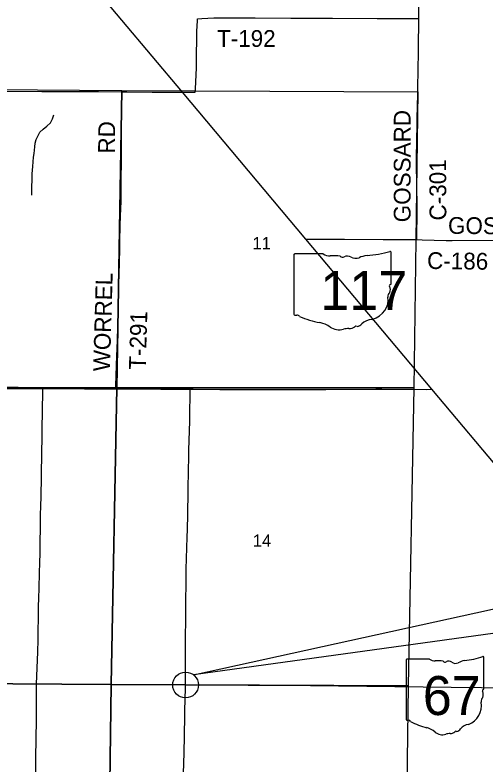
# Model space of a CAD drawing. Extents: x -209 to 4852, y 0 to 905.
# Drawn here: x -145.9 to -114.1, y 337.6 to 388.2 of the extents above; entities that cross this region are included whole.
import ezdxf

# ---------------------------------------------------------------- set-up
doc = ezdxf.new("R2010")
doc.units = 0
for name, color, linetype in [('GM_P_County_Alignment', 7, 'Continuous'), ('GM_X_County_Road', 7, 'Continuous'), ('GM_X_County_Road_Text', 7, 'Continuous'), ('GM_X_County_ROW', 7, 'Continuous'), ('GM_X_County_Subdivision_Text', 7, 'Continuous'), ('GM_X_Minor_River', 7, 'Continuous'), ('GM_X_Township_Road', 7, 'Continuous'), ('GM_X_Township_Road_Text', 7, 'Continuous'), ('GM_X_Township_ROW', 7, 'Continuous'), ('GM_X_Township_Subdivision', 7, 'Continuous'), ('SH_Text', 7, 'Continuous')]:
    doc.layers.add(name, color=color, linetype=linetype)

msp = doc.modelspace()

# ---------------------------------------------------------------- linework, layer by layer
at = {"layer": 'GM_X_County_Road'}
msp.add_lwpolyline([(-144.743, 376.058), (-144.748, 376.423), (-144.727, 377.288), (-144.715, 377.493), (-144.693, 377.758), (-144.672, 378.008), (-144.649, 378.319), (-144.619, 378.622), (-144.59, 378.887), (-144.569, 379.099), (-144.533, 379.334), (-144.505, 379.576), (-144.445, 379.833), (-144.341, 380.058), (-144.205, 380.321), (-143.972, 380.528), (-143.716, 380.734), (-143.483, 380.956), (-143.339, 381.219), (-143.249, 381.482)], dxfattribs=at)
at = {"layer": 'GM_X_County_Road_Text'}
for points in [[(-118.685, 373.048), (-118.683, 373.233), (-118.665, 374.896), (-118.663, 375.042), (-118.666, 375.266), (-118.696, 378.223), (-118.698, 378.408), (-118.695, 378.613), (-118.663, 380.859), (-118.662, 380.957), (-118.655, 381.267), (-118.618, 382.9), (-118.617, 382.953), (-118.612, 383.309), (-118.574, 385.759), (-118.573, 385.805), (-118.568, 386.167), (-118.546, 387.801), (-118.544, 388.005), (-118.54, 388.202), (-118.493, 390.762)], [(-147.143, 383.095), (-144.074, 383.069), (-143.969, 383.069), (-143.69, 383.069), (-140.621, 383.078), (-140.579, 383.078), (-140.238, 383.073), (-138.656, 383.05), (-138.32, 383.045), (-136.594, 383.028), (-136.522, 383.027), (-136.21, 383.024), (-135.251, 383.015), (-134.569, 383.016)], [(-126.219, 373.083), (-125.813, 373.083), (-123.979, 373.084), (-123.585, 373.08), (-120.952, 373.056), (-120.868, 373.055), (-120.547, 373.054), (-118.685, 373.048), (-118.32, 373.037), (-116.7, 372.993), (-116.533, 372.988), (-116.295, 372.989), (-113.257, 373.005)], [(-148.117, 362.985), (-144.942, 362.98), (-144.891, 362.98), (-144.545, 362.983), (-144.001, 362.989), (-143.751, 362.987), (-141.17, 362.968), (-141.133, 362.967), (-140.774, 362.965), (-139.186, 362.955), (-139.064, 362.956), (-138.789, 362.952), (-136.01, 362.933), (-135.961, 362.932), (-135.613, 362.931), (-134.224, 362.926), (-134.022, 362.926), (-133.822, 362.923), (-132.026, 362.905), (-131.961, 362.904), (-131.627, 362.905), (-128.834, 362.913), (-128.735, 362.913), (-125.069, 362.915), (-124.843, 362.915), (-121.451, 362.925), (-121.441, 362.924), (-121.052, 362.923), (-118.059, 362.919), (-117.679, 362.923)]]:
    msp.add_lwpolyline(points, dxfattribs=at)
at = {"layer": 'GM_X_County_ROW'}
for points in [[(-134.569, 383.016), (-134.052, 383.02), (-133.851, 383.021), (-133.684, 383.022), (-133.673, 383.258), (-133.604, 384.665), (-133.602, 384.722), (-133.598, 385.067), (-133.573, 387.079), (-133.573, 387.157), (-133.555, 387.481), (-133.533, 387.883), (-133.528, 387.992), (-133.235, 388.01), (-132.432, 388.061), (-132.429, 388.061), (-129.981, 388.062), (-129.614, 388.058), (-127.199, 388.034), (-127.116, 388.033), (-126.797, 388.032), (-124.784, 388.027), (-124.698, 388.027), (-124.382, 388.025), (-121.363, 388.007), (-121.189, 388.006), (-120.961, 388.005), (-118.747, 388.005), (-118.544, 388.005)], [(-139.064, 362.956), (-139.055, 363.174), (-138.982, 365.185), (-138.98, 365.272), (-138.971, 365.587), (-138.908, 367.799), (-138.905, 367.921), (-138.897, 368.202), (-138.827, 370.817), (-138.823, 370.982), (-138.818, 371.219), (-138.753, 374.237), (-138.748, 374.438), (-138.739, 374.638), (-138.695, 375.639), (-138.688, 375.811), (-138.687, 376.039), (-138.657, 382.848), (-138.656, 383.05)], [(-144.419, 342.996), (-144.335, 345.135), (-144.328, 345.333), (-144.325, 345.421), (-144.321, 345.73), (-144.281, 348.308), (-144.281, 348.33), (-144.27, 348.704), (-144.193, 351.282), (-144.191, 351.352), (-144.187, 351.678), (-144.149, 354.455), (-144.147, 354.58), (-144.14, 354.851), (-144.089, 356.834), (-144.087, 356.895), (-144.083, 357.231), (-144.052, 359.809), (-144.051, 359.902), (-144.046, 360.205), (-144.002, 362.784), (-144.001, 362.989)], [(-134.336, 342.922), (-134.337, 343.119), (-134.345, 345.472), (-134.345, 345.541), (-134.342, 345.864), (-134.325, 347.63), (-134.323, 347.825), (-134.321, 348.022), (-134.295, 350.376), (-134.294, 350.467), (-134.285, 350.768), (-134.223, 352.924), (-134.219, 353.056), (-134.215, 353.316), (-134.169, 355.866), (-134.167, 355.956), (-134.161, 356.258), (-134.112, 358.415), (-134.108, 358.598), (-134.103, 358.807), (-134.057, 360.768), (-134.056, 360.806), (-134.05, 361.16), (-134.025, 362.729), (-134.022, 362.926)], [(-144.51, 335.409), (-144.469, 337.594), (-144.466, 337.785), (-144.463, 337.99), (-144.423, 340.572), (-144.422, 340.671), (-144.421, 340.968), (-144.418, 341.763), (-144.419, 342.996)], [(-134.494, 335.397), (-134.444, 337.905), (-134.44, 338.073), (-134.436, 338.291), (-134.389, 340.799), (-134.388, 340.844), (-134.38, 341.185), (-134.341, 342.728), (-134.336, 342.922)]]:
    msp.add_lwpolyline(points, dxfattribs=at)
at = {"layer": 'GM_X_County_Subdivision_Text'}
for points in [[(-150.35, 403.252), (-147.355, 398.403), (-146.88, 397.66), (-134.569, 383.016), (-126.219, 373.083), (-117.679, 362.923), (-112.576, 356.852), (-108.124, 351.756), (-106.269, 349.533), (-99.371, 344.631)], [(-178.613, 343.185), (-176.366, 343.191), (-159.462, 343.096), (-154.381, 343.06), (-144.419, 342.996), (-134.336, 342.922), (-125.867, 342.878), (-116.346, 342.777), (-104.048, 342.643), (-99.371, 344.631)]]:
    msp.add_lwpolyline(points, dxfattribs=at)
at = {"layer": 'GM_X_Minor_River'}
for points in [[(-158.661, 383.291), (-138.642, 383.139), (-138.998, 363.024), (-159.027, 363.084)], [(-138.642, 383.139), (-118.621, 383.047), (-118.878, 363.016), (-138.998, 363.024)], [(-159.027, 363.084), (-138.998, 363.024), (-139.362, 342.955), (-159.381, 343.098)], [(-138.998, 363.024), (-118.878, 363.016), (-119.273, 342.871), (-139.362, 342.955)], [(-159.381, 343.098), (-139.362, 342.955), (-139.642, 322.869), (-159.487, 323.032)], [(-139.362, 342.955), (-119.273, 342.871), (-119.539, 322.747), (-139.642, 322.869)]]:
    msp.add_lwpolyline(points, close=True, dxfattribs=at)
at = {"layer": 'GM_X_Township_Subdivision'}
for p, q in [((-127.007, 372.01), (-127.007, 368.008)), ((-125.012, 372.079), (-126.942, 372.079)), ((-120.416, 370.085), (-120.416, 372.178)), ((-120.416, 370.085), (-120.416, 370.085)), ((-119.413, 344.61), (-119.413, 340.608)), ((-117.817, 344.679), (-119.361, 344.679)), ((-114.139, 342.685), (-114.139, 344.778)), ((-114.14, 342.685), (-114.139, 342.685))]:
    msp.add_line(p, q, dxfattribs=at)
for centre, radius, start, end in [((-119.352, 344.619), 0.0611, 98.1301, 188.1301), ((-117.449, 345.144), 0.593, 231.6195, 271.1119), ((-115.305, 343.457), 1.125, 97.3462, 120.7689), ((-116.018, 350.136), 5.592, 275.8445, 288.9065), ((-114.198, 344.787), 0.0587, 351.8621, 97.738), ((-117.252, 342.432), 2.127, 80.4867, 94.9883), ((-116.769, 344.64), 0.171, 219.7921, 297.1024), ((-116.518, 344.177), 0.355, 54.4667, 119.1411), ((-116.06, 344.811), 0.428, 233.8562, 294.8282), ((-114.153, 342.531), 0.0909, 107.944, 210.337), ((-114.202, 342.677), 0.0628, 289.6038, 7.7341), ((-113.929, 341.808), 0.397, 136.8065, 186.9296), ((-114.731, 342.266), 0.545, 340.033, 23.6496), ((-115.705, 341.542), 1.399, 292.3089, 8.9858), ((-119.352, 340.599), 0.0616, 171.9584, 258.3066), ((-119.342, 341.009), 0.47, 267.339, 280.6039), ((-119.246, 340.377), 0.17, 29.7484, 93.2717), ((-117.105, 343.973), 4.038, 240.4129, 257.1985), ((-118.309, 338.81), 1.264, 47.1842, 75.836), ((-115.115, 339.484), 0.766, 94.4031, 142.5768), ((-116.942, 340.357), 0.802, 230.7004, 286.2918), ((-116.479, 338.973), 0.659, 85.6951, 111.2099), ((-116.421, 340.057), 0.427, 268.777, 315.5493), ((-116.034, 339.67), 0.12, 65.7517, 132.6484), ((-116.085, 340.22), 0.452, 282.8732, 323.2771)]:
    msp.add_arc(centre, radius, start, end, dxfattribs=at)
for centre, major_axis, start_param, end_param in [((-126.932, 372.019), (0.0764, 0), 1.712693, 3.28349), ((-124.552, 372.544), (0.741, 0), 4.042523, 4.731795), ((-124.307, 369.832), (2.659, 0), 1.404758, 1.657858), ((-123.703, 372.039), (0.214, 0), 3.836095, 5.185415), ((-123.389, 371.577), (0.444, 0), 0.950623, 2.079405), ((-121.872, 370.857), (1.406, 0), 1.699011, 2.107814), ((-122.764, 377.536), (6.99, 0), 4.814394, 5.042369), ((-120.489, 372.187), (0.0734, 0), 6.141152, 7.989035), ((-122.816, 372.211), (0.534, 0), 4.081561, 5.145723), ((-120.433, 369.931), (0.114, 0), 1.883978, 3.671073), ((-120.494, 370.076), (0.0785, 0), 5.05454, 6.418171), ((-120.153, 369.208), (0.496, 0), 2.387724, 3.262537), ((-121.155, 369.666), (0.682, 0), 5.934695, 6.695948), ((-122.372, 368.942), (1.748, 0), 5.101752, 6.440018), ((-126.931, 367.999), (0.077, 0), 3.00124, 4.508301), ((-126.919, 368.409), (0.588, 0), 4.665946, 4.897461), ((-126.799, 367.777), (0.212, 0), 0.519207, 1.627899), ((-124.123, 371.373), (5.048, 0), 4.195997, 4.488961), ((-125.628, 366.21), (1.579, 0), 0.823519, 1.323587), ((-121.635, 366.884), (0.958, 0), 1.647645, 2.488434), ((-123.919, 367.757), (1.002, 0), 4.026481, 4.996735), ((-123.34, 366.373), (0.824, 0), 1.495662, 1.94098), ((-123.267, 367.457), (0.534, 0), 4.691044, 5.507374), ((-122.784, 367.07), (0.15, 0), 1.147584, 2.315152), ((-122.848, 367.62), (0.565, 0), 4.937069, 5.64225)]:
    msp.add_ellipse(centre, major_axis=major_axis, ratio=0.8, start_param=start_param, end_param=end_param, dxfattribs=at)
at = {"layer": 'SH_Text'}
msp.add_lwpolyline([(-133.802, 343.61), (-61.765, 359.426), (-32.086, 359.426), (-32.086, 353.787), (-61.758, 353.561)], close=True, dxfattribs=at)
msp.add_circle((-134.336, 342.922), 0.871, dxfattribs=at)

# ---------------------------------------------------------------- texts
at = {"layer": 'GM_P_County_Alignment'}
for s, rotation, p in [('GOSSARD', 89.9994, (-119.103, 374.222)), ('C-301', 90.2756, (-116.682, 374.346)), ('GOSSARD', 359.5593, (-116.575, 373.442)), ('C-186', 359.1686, (-117.994, 371.071))]:
    msp.add_text(s, height=1.1364, rotation=rotation, dxfattribs=at).set_placement(p)
at = {"layer": 'GM_X_Township_Road'}
for s, rotation, p in [('T-192', 0, (-132.206, 386.089)), ('RD', 89.5063, (-139.119, 378.865)), ('WORREL', 88.3957, (-139.453, 364.124)), ('T-291', 88.3161, (-137.035, 364.23))]:
    msp.add_text(s, height=1.1364, rotation=rotation, dxfattribs=at).set_placement(p)
at = {"layer": 'GM_X_Township_Road_Text'}
for s, p in [('11', (-129.806, 372.388)), ('14', (-129.781, 352.269))]:
    msp.add_text(s, height=0.8371, rotation=0, dxfattribs=at).set_placement(p)
at = {"layer": 'GM_X_Township_ROW'}
for s, p in [('117', (-125.123, 369.467)), ('67', (-117.789, 342.067))]:
    msp.add_text(s, height=0.00379, rotation=0, dxfattribs=at).set_placement(p)
for s, p in [('s', (-123.786, 369.743)), ('r', (-123.786, 369.743)), ('s', (-116.836, 342.343)), ('r', (-116.836, 342.343))]:
    msp.add_text(s, height=0.00379, dxfattribs=at).set_placement(p)
at = {"layer": 'GM_X_Township_Subdivision'}
for s, p in [('117', (-125.21, 368.29)), ('67', (-118.275, 340.89))]:
    msp.add_text(s, height=2.6367, dxfattribs=at).set_placement(p)

doc.saveas('drawing.dxf')
